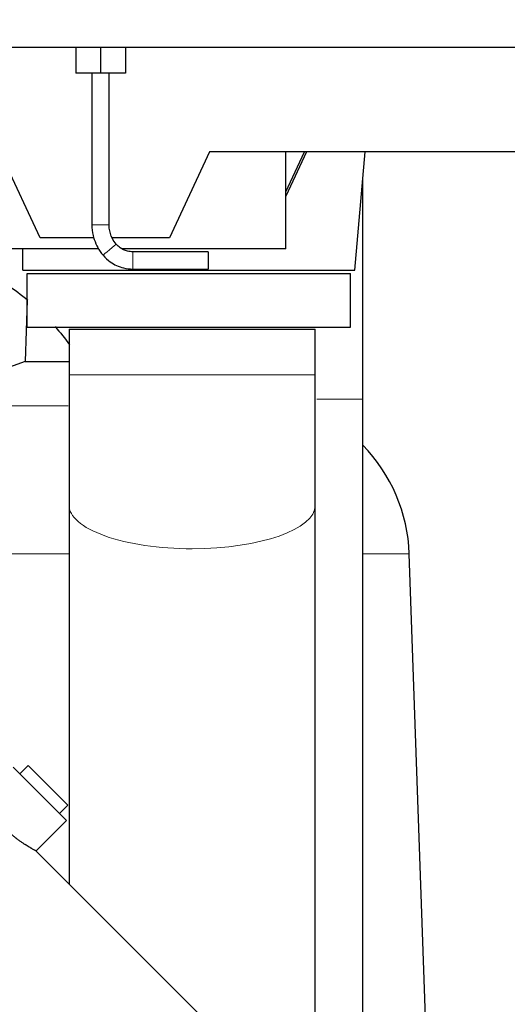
# Model space of a CAD drawing. Header units: inches. Extents: x 0 to 20790, y -12 to 14700.
# Tile 261 of 441: x 10735 to 10961, y 4723 to 5181. Entities that reach past the tile are written whole.
import ezdxf

# ---------------------------------------------------------------- set-up
doc = ezdxf.new("R2010")
doc.units = ezdxf.units.IN
doc.layers.add('1', color=7, linetype='Continuous', true_color=0xffffff)
doc.layers.add('254', color=7, linetype='Continuous', true_color=0xffffff)
doc.styles.add('latin_extended', font='simplex.shx')
doc.dimstyles.get("Standard").update_dxf_attribs({"dimtxt": 0.18, "dimasz": 0.18, "dimexe": 0.18, "dimexo": 0.0625, "dimgap": 0.09, "dimtad": 0, "dimtih": 1, "dimtoh": 1, "dimdec": 4, "dimzin": 0, "dimdsep": 46, "dimtxsty": 'Standard', "dimcen": 0.09, "dimadec": 0, "dimazin": 0, "dimtfac": 1, "dimtdec": 4, "dimtofl": 0, "dimtmove": 0, "dimatfit": 3, "dimfxl": 1, "dimtolj": 1, "dimtzin": 0, "dimarcsym": 0})

# ---------------------------------------------------------------- blocks, each defined once
blk = doc.blocks.new('_U11')
at = {"layer": '254', "color": 3, "linetype": 'Continuous', "lineweight": 13, "transparency": 16777216}
for p, q in [((10901.1, 7050.3), (12182.34, 7050.3)), ((12147.34, 6927.8), (12147.34, 4741.3)), ((10073.31, 4618.8), (12182.34, 4618.8))]:
    blk.add_line(p, q, dxfattribs=at)
at = {"layer": '254', "color": 3, "transparency": 16777216}
for points in [[(12167.76, 6927.8), (12126.92, 6927.8), (12147.34, 7050.3)], [(12126.92, 4741.3), (12167.76, 4741.3), (12147.34, 4618.8)]]:
    blk.add_solid(points, dxfattribs=at)
at = {"layer": 'Defpoints', "color": 0, "transparency": 16777216}
for p in [(10866.1, 7050.3), (10038.31, 4618.8), (12147.34, 4618.8)]:
    blk.add_point(p, dxfattribs=at)
at = {"layer": '254', "color": 2, "lineweight": 13, "transparency": 16777216, "insert": (11963.59, 5507.86), "char_height": 122.5, "attachment_point": 1, "rotation": 90, "style": 'latin_extended'}
blk.add_mtext('\\A1;2432', dxfattribs=at)

msp = doc.modelspace()

# ---------------------------------------------------------------- linework, layer by layer
at = {"layer": '1', "color": 2, "linetype": 'Continuous', "lineweight": 25}
for p, q in [((10625.31, 5167.797), (11411.31, 5167.797)), ((10760.88, 5167.797), (10760.88, 5155.797)), ((10772.38, 5167.797), (10772.38, 5155.797)), ((10783.88, 5167.797), (10783.88, 5155.797)), ((10772.38, 5155.797), (10760.88, 5155.797)), ((10768.31, 5155.797), (10768.31, 5085.297)), ((10783.88, 5155.797), (10772.38, 5155.797)), ((10776.31, 5085.297), (10776.31, 5155.797)), ((10744.31, 5079.247), (10727.079, 5116.198)), ((10822.962, 5119.247), (10804.31, 5079.247)), ((11023.658, 5119.247), (10822.962, 5119.247)), ((10867.895, 5119.247), (10858.31, 5098.692)), ((10858.31, 5100.692), (10866.962, 5119.247)), ((10858.31, 5074.247), (10858.31, 5119.247)), ((10890.31, 5064.247), (10895.122, 5119.247)), ((10769.377, 5079.247), (10744.31, 5079.247)), ((10804.31, 5079.247), (10777.769, 5079.247)), ((10771.563, 5074.247), (10708.31, 5074.247)), ((10736.31, 5064.247), (10736.31, 5074.247)), ((10858.31, 5074.247), (10782.377, 5074.247)), ((10822.311, 5072.797), (10787.311, 5072.797)), ((10822.311, 5072.797), (10822.311, 5064.797)), ((10736.31, 5064.247), (10890.31, 5064.247)), ((10738.31, 5037.747), (10738.31, 5062.747)), ((10738.31, 5062.747), (10888.31, 5062.747)), ((10787.311, 5064.797), (10822.311, 5064.797)), ((10888.31, 5037.747), (10888.31, 5062.747)), ((10738.258, 5050.321), (10737.263, 5021.845)), ((10738.258, 5050.321), (10738.31, 5050.321)), ((10738.31, 5037.747), (10888.31, 5037.747)), ((10757.716, 5036.93), (10872.016, 5036.93)), ((10757.716, 5036.93), (10757.716, 5015.742)), ((10872.016, 5015.742), (10872.016, 5036.93)), ((10737.263, 5021.845), (10704.81, 5010.033)), ((10737.263, 5021.845), (10757.716, 5021.845)), ((10894.07, 4690.02), (10894.07, 5004.429)), ((10757.716, 4955.169), (10757.716, 4779.213)), ((10872.016, 4713.451), (10872.016, 4955.169)), ((10924.003, 4692.367), (10915.614, 4932.59)), ((10756.447, 4808.766), (10731.698, 4833.515)), ((10738.769, 4834.222), (10734.88, 4830.333)), ((10738.769, 4834.222), (10747.962, 4825.03)), ((10747.962, 4825.03), (10757.154, 4815.837)), ((10753.265, 4811.948), (10757.154, 4815.837)), ((10742.254, 4794.573), (10756.447, 4808.766)), ((10946.165, 4590.764), (10742.137, 4794.792))]:
    msp.add_line(p, q, dxfattribs=at)
at = {"layer": '1', "color": 110, "linetype": 'Continuous', "lineweight": 13}
for p, q in [((10787.311, 5072.797), (10787.311, 5064.797)), ((10757.716, 5015.742), (10814.866, 5015.742)), ((10814.866, 5015.742), (10872.016, 5015.742)), ((10872.718, 5004.429), (10894.07, 5004.429)), ((10704.808, 5001.354), (10757.371, 5001.354)), ((10691.13, 4932.59), (10757.708, 4932.59)), ((10893.909, 4932.59), (10915.614, 4932.59))]:
    msp.add_line(p, q, dxfattribs=at)
at = {"layer": '1', "color": 2, "linetype": 'Continuous', "lineweight": 25}
msp.add_arc((10839.661, 4929.938), 76, 2, 44.28219, dxfattribs=at)
at = {"layer": '1', "color": 110, "linetype": 'Continuous', "lineweight": 13}
for centre, major_axis, ratio, start_param, end_param in [((10772.31, 5085.297), (-4, 0), 0.0000013, 0, 3.1415927), ((10776.542, 5073.778), (-3.049, -2.59), 0.0000149, 3.1415927, 6.2831853), ((10814.866, 4955.169), (57.15, 0), 0.3542271, 3.1358985, 4.712389), ((10814.866, 4955.169), (57.15, 0), 0.3542271, 4.712389, 6.2797492)]:
    msp.add_ellipse(centre, major_axis=major_axis, ratio=ratio, start_param=start_param, end_param=end_param, dxfattribs=at)
at = {"layer": '1', "color": 2, "linetype": 'Continuous', "lineweight": 25}
for points, knots in [([(10894.07, 5004.429), (10894.07, 5017.07), (10894.07, 5041.669), (10894.07, 5076.891), (10894.07, 5097.845), (10894.07, 5107.316)], [0, 0, 0, 0, 0.3378899, 0.6756658, 1, 1, 1, 1]), ([(10768.31, 5085.297), (10768.316, 5083.624), (10768.79, 5079.357), (10770.902, 5074.515), (10772.994, 5071.777), (10773.494, 5071.189)], [0, 0, 0, 0, 0.3208659, 0.8496436, 1, 1, 1, 1]), ([(10779.591, 5076.368), (10778.908, 5077.177), (10777.388, 5079.43), (10776.423, 5082.631), (10776.311, 5084.808), (10776.31, 5085.297)], [0, 0, 0, 0, 0.3208659, 0.8496436, 1, 1, 1, 1]), ([(10787.311, 5072.797), (10786.442, 5072.801), (10784.376, 5073.055), (10781.635, 5074.339), (10780.133, 5075.735), (10779.591, 5076.368)], [0, 0, 0, 0, 0.2903025, 0.720913, 1, 1, 1, 1]), ([(10773.494, 5071.189), (10774.506, 5070.008), (10777.248, 5067.485), (10782.174, 5065.235), (10785.818, 5064.803), (10787.311, 5064.797)], [0, 0, 0, 0, 0.2903025, 0.720913, 1, 1, 1, 1]), ([(10717.067, 5064.458), (10721.19, 5062.379), (10728.629, 5058.039), (10735.53, 5052.886), (10738.592, 5050.339)], [0, 0, 0, 0, 0.5369048, 1, 1, 1, 1]), ([(10742.305, 4794.624), (10742.305, 4794.624), (10742.279, 4794.638), (10742.201, 4794.679), (10742.169, 4794.696), (10742.11, 4794.728), (10742.089, 4794.739), (10742.055, 4794.757), (10742.043, 4794.764), (10742.018, 4794.777), (10742.006, 4794.784), (10741.888, 4794.847), (10741.759, 4794.916), (10741.454, 4795.083), (10741.278, 4795.18), (10740.88, 4795.401), (10740.658, 4795.526), (10740.382, 4795.684), (10740.351, 4795.701), (10740.289, 4795.737), (10740.194, 4795.792), (10739.967, 4795.923), (10739.762, 4796.043), (10739.339, 4796.292), (10739.039, 4796.472), (10738.407, 4796.858), (10738.075, 4797.065), (10737.639, 4797.343), (10737.506, 4797.427), (10737.372, 4797.514), (10737.282, 4797.573), (10737.236, 4797.602), (10737.009, 4797.75), (10736.824, 4797.872), (10736.263, 4798.246), (10735.88, 4798.507), (10735.096, 4799.056), (10734.695, 4799.344), (10734.082, 4799.796), (10733.876, 4799.951), (10733.564, 4800.188), (10733.407, 4800.308), (10733.249, 4800.43), (10733.143, 4800.512), (10733.09, 4800.553), (10732.614, 4800.925), (10732.191, 4801.266), (10731.345, 4801.967), (10730.923, 4802.328), (10730.079, 4803.071), (10729.659, 4803.453), (10729.134, 4803.945), (10728.977, 4804.094), (10728.82, 4804.244), (10728.715, 4804.345), (10728.663, 4804.395), (10728.402, 4804.647), (10728.196, 4804.85), (10727.584, 4805.462), (10727.185, 4805.874), (10726.404, 4806.706), (10726.022, 4807.126), (10725.461, 4807.762), (10725.276, 4807.975), (10725.048, 4808.242), (10725.002, 4808.295), (10724.911, 4808.403), (10724.866, 4808.456), (10724.731, 4808.617), (10724.641, 4808.724), (10724.199, 4809.257), (10723.859, 4809.68), (10723.205, 4810.516), (10722.891, 4810.93), (10722.438, 4811.544), (10722.29, 4811.747), (10722.072, 4812.05), (10721.964, 4812.201), (10721.858, 4812.351), (10721.788, 4812.451), (10721.752, 4812.501), (10721.439, 4812.948), (10721.177, 4813.333), (10720.68, 4814.078), (10720.446, 4814.438), (10720.004, 4815.131), (10719.796, 4815.465), (10719.553, 4815.863), (10719.505, 4815.942), (10719.434, 4816.059), (10719.411, 4816.098), (10719.364, 4816.174), (10719.25, 4816.365), (10719.141, 4816.548), (10718.891, 4816.972), (10718.739, 4817.234), (10718.463, 4817.718), (10718.338, 4817.939), (10718.171, 4818.239), (10718.119, 4818.333), (10718.045, 4818.467), (10718.022, 4818.51), (10717.988, 4818.573), (10717.976, 4818.593), (10717.954, 4818.633), (10717.858, 4818.811), (10717.779, 4818.956), (10717.668, 4819.163), (10717.626, 4819.241), (10717.584, 4819.32), (10717.574, 4819.339), (10717.563, 4819.359), (10717.56, 4819.364), (10717.557, 4819.371), (10717.556, 4819.373), (10717.556, 4819.373)], [0, 0, 0, 0, 0.0311289, 0.0311289, 0.0467558, 0.0467558, 0.0545693, 0.0545693, 0.0584761, 0.0584761, 0.0623828, 0.0623828, 0.0936367, 0.0936367, 0.1248906, 0.1248906, 0.1561445, 0.1561445, 0.1600513, 0.1600513, 0.163958, 0.1717715, 0.1873984, 0.1873984, 0.2186523, 0.2186523, 0.2499062, 0.2499062, 0.2577197, 0.2616265, 0.2616265, 0.2655332, 0.2655332, 0.2811601, 0.2811601, 0.3124141, 0.3124141, 0.343668, 0.343668, 0.3592949, 0.3592949, 0.3671084, 0.3710151, 0.3710151, 0.3749219, 0.3749219, 0.4061758, 0.4061758, 0.4374297, 0.4374297, 0.4686836, 0.4686836, 0.4764971, 0.4804038, 0.4804038, 0.4843105, 0.4843105, 0.4999375, 0.4999375, 0.5311914, 0.5311914, 0.5624453, 0.5624453, 0.5780723, 0.5780723, 0.581979, 0.581979, 0.5858857, 0.5858857, 0.5936992, 0.5936992, 0.6249531, 0.6249531, 0.656207, 0.656207, 0.671834, 0.671834, 0.6796475, 0.6835542, 0.6835542, 0.6874609, 0.6874609, 0.7187148, 0.7187148, 0.7499687, 0.7499687, 0.7812227, 0.7812227, 0.7890361, 0.7890361, 0.7929429, 0.7929429, 0.7968496, 0.8124766, 0.8124766, 0.8437305, 0.8437305, 0.8749844, 0.8749844, 0.8906113, 0.8906113, 0.8984248, 0.8984248, 0.9023315, 0.9023315, 0.9062383, 0.9374922, 0.9374922, 0.9687461, 0.9687461, 0.984373, 0.984373, 0.9921865, 0.9921865, 1, 1, 1, 1])]:
    msp.add_open_spline(points, degree=3, knots=knots, dxfattribs=at)
for points, degree in [([(10751.216, 5038.066), (10753.607, 5035.351), (10755.868, 5032.522), (10757.989, 5029.593)], 3), ([(10757.717, 5015.742), (10757.717, 4984.507), (10757.717, 4955.276)], 2), ([(10872.015, 4955.061), (10872.015, 4984.396), (10872.015, 5015.742)], 2)]:
    msp.add_open_spline(points, degree=degree, dxfattribs=at)

# ---------------------------------------------------------------- dimensions: what is measured, and where the dimension line sits
at = {"layer": '254', "color": 2, "linetype": 'Continuous', "lineweight": 13}
dim = msp.add_linear_dim(base=(12147.341658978, 4618.796493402), p1=(10866.10138985, 7050.296493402), p2=(10038.309914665, 4618.796493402), angle=90, dimstyle='Standard', override={"dimscale": 35, "dimtxt": 3.5, "dimasz": 3.5, "dimexe": 1, "dimexo": 1, "dimgap": 1.75, "dimtad": 1, "dimtih": 0, "dimtoh": 0, "dimdec": 0, "dimlfac": 1, "dimzin": 8, "dimdsep": 46, "dimlunit": 2, "dimtxsty": 'latin_extended', "dimsah": 1, "dimse1": 0, "dimse2": 0, "dimsd1": 0, "dimsd2": 0, "dimclrd": 3, "dimclre": 3, "dimclrt": 2, "dimtol": 0, "dimtm": -0.1, "dimtfac": 0.714286, "dimtdec": 3, "dimtofl": 1, "dimtmove": 0, "dimtzin": 8, "dimlwd": 13, "dimlwe": 13}, dxfattribs=at)
dim.commit()
dim.dimension.update_dxf_attribs({"geometry": '_U11', "text_midpoint": (12147.341658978, 5723.693359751), "dimtype": 160})

doc.saveas('drawing.dxf')
